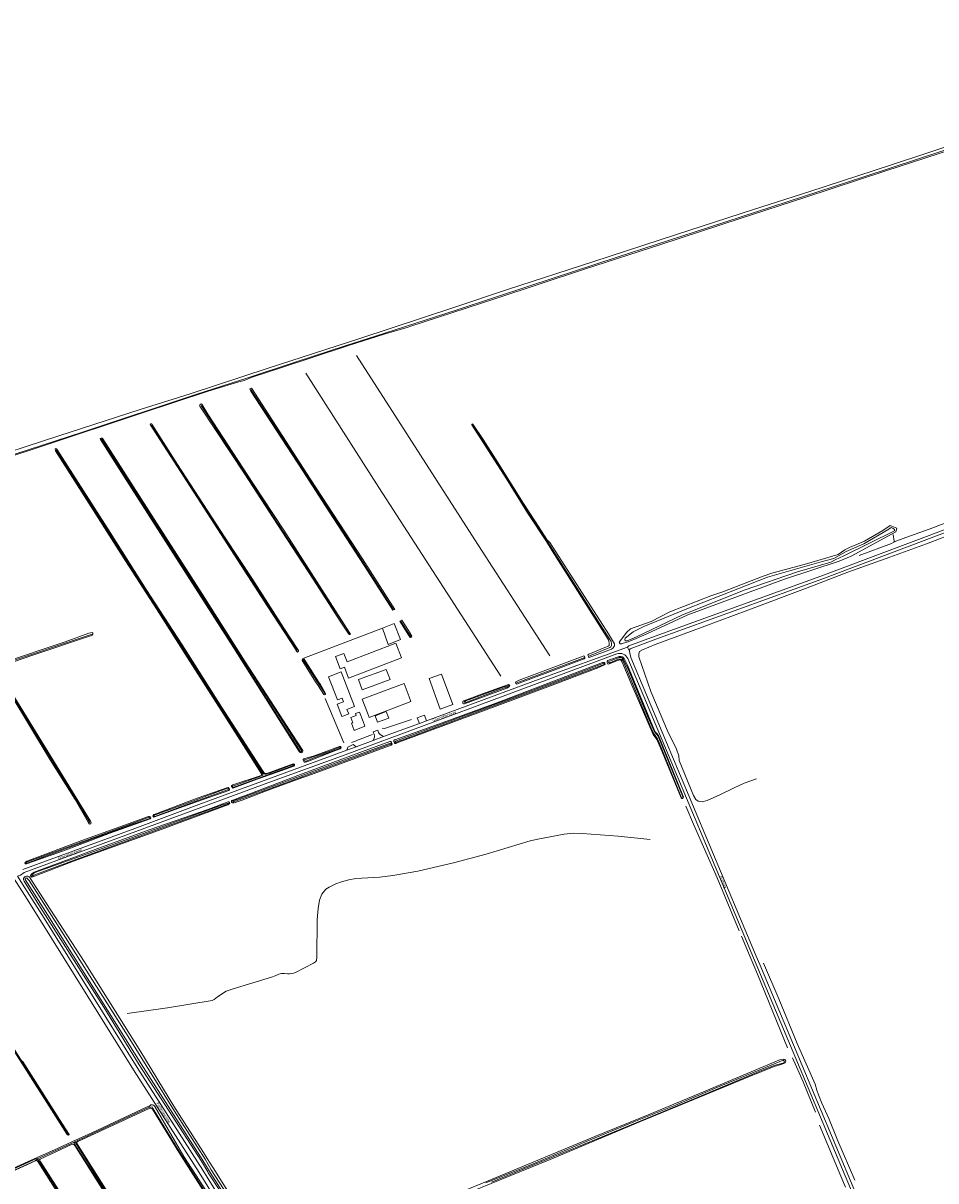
# Model space of a CAD drawing. Extents: x 177628 to 188968, y 384226 to 390673.
# Tile 392 of 393: x 185999 to 186907, y 389518 to 390669. Entities that reach past the tile are written whole.
import ezdxf

# ---------------------------------------------------------------- set-up
doc = ezdxf.new("R2010")
doc.units = 0
doc.linetypes.add('STIPPELGROF', pattern=[2.5, 2, -0.5])
for name, color, linetype, lineweight in [('B01_D', 14, 'Continuous', 9), ('B01_T', 14, 'Continuous', 9), ('B02_T', 14, 'Continuous', 9), ('B03_F', 14, 'Continuous', 9), ('B11_F', 14, 'Continuous', 9), ('B14_F', 14, 'Continuous', 9), ('FOUTEN', 253, 'STIPPELGROF', 9), ('T02_F', 253, 'RASTER', 9), ('T03_F', 253, 'Continuous', 9), ('T04_F', 253, 'HAAG', 9), ('T07_F', 253, 'Continuous', 9), ('T09_F', 253, 'Continuous', 9), ('T09_T', 253, 'Continuous', 9), ('T22_F', 253, 'Continuous', 9), ('V00_F', 8, 'Continuous', 9), ('V00_T', 8, 'Continuous', 9), ('V06_F', 8, 'Continuous', 9), ('V06_T', 8, 'Continuous', 9), ('W01_F', 253, 'Continuous', 9), ('Z06', 7, 'Continuous', 9)]:
    doc.layers.add(name, color=color, linetype=linetype, lineweight=lineweight)
doc.styles.add('Legend', font='calibri.ttf')
doc.linetypes.add('HAAG', pattern='A,4,-1,[5,TOPOCAD.SHX,S=0.35,R=0,X=-0.35,Y=-0.35],-1', length=6)
doc.linetypes.add('RASTER', pattern='A,4,-1,[4,TOPOCAD.SHX,S=0.5,R=0,X=-0.5,Y=0],-1', length=6)

msp = doc.modelspace()

# ---------------------------------------------------------------- linework, layer by layer
at = {"layer": 'B01_D', "linetype": 'Continuous'}
msp.add_lwpolyline([(186341.021, 389983.469), (186342.798, 389978.787), (186384.356, 389994.558), (186382.585, 389999.224)], dxfattribs=at)
at = {"layer": 'B01_T', "linetype": 'Continuous'}
for points in [[(186302.396, 390019.212), (186314.837, 390024.02), (186328.096, 389989.714)], [(186302.396, 390019.212), (186311.251, 389996.269)], [(186341.021, 389983.469), (186335.921, 389996.906), (186377.479, 390012.677), (186382.585, 389999.224)], [(186320.664, 389986.85), (186328.096, 389989.714)], [(186336.768, 389974.661), (186333.219, 389984.053), (186329.278, 389982.561), (186329.989, 389980.681), (186324.612, 389978.646), (186326.534, 389973.568), (186325.122, 389973.034), (186326.045, 389970.593)], [(186326.045, 389970.593), (186327.813, 389965.916), (186338.54, 389969.971), (186336.768, 389974.661)]]:
    msp.add_lwpolyline(points, dxfattribs=at)
at = {"layer": 'B02_T', "linetype": 'Continuous'}
for points in [[(186309.332, 390039.345), (186317.706, 390042.546), (186320.917, 390034.146), (186369.309, 390052.645), (186374.904, 390038.008), (186322.323, 390017.882), (186318.157, 390028.765), (186313.992, 390027.171), (186309.332, 390039.345)], [(186359.748, 389984.685), (186362.235, 389978.131), (186351.194, 389973.94), (186348.707, 389980.494), (186359.748, 389984.685)]]:
    msp.add_lwpolyline(points, dxfattribs=at)
at = {"layer": 'B03_F', "linetype": 'Continuous'}
for points in [[(186363.528, 390016.489), (186359.835, 390026.585), (186332.226, 390016.486), (186335.919, 390006.39), (186363.528, 390016.489)], [(186414.73, 390021.968), (186402.38, 390017.41), (186413.559, 389987.119), (186425.909, 389991.677), (186414.73, 390021.968)]]:
    msp.add_lwpolyline(points, dxfattribs=at)
at = {"layer": 'B11_F', "linetype": 'Continuous'}
for points in [[(186311.251, 389996.269), (186315.777, 389998.016), (186317.165, 389994.42), (186310.796, 389991.894), (186315.652, 389979.658), (186316.546, 389980.017)], [(186316.546, 389980.017), (186322.393, 389982.362), (186320.664, 389986.85)]]:
    msp.add_lwpolyline(points, dxfattribs=at)
at = {"layer": 'B14_F', "linetype": 'Continuous'}
for points in [[(186355.967, 390067.702), (186361.745, 390051.435), (186373.816, 390056.155), (186367.738, 390072.185)], [(186367.738, 390072.185), (186355.967, 390067.702)]]:
    msp.add_lwpolyline(points, dxfattribs=at)
at = {"layer": 'FOUTEN', "linetype": 'Continuous'}
msp.add_lwpolyline([(187312.272, 390669.395), (187311.893, 390669.072), (187310.923, 390668.612), (187262.168, 390653.854), (187185.24, 390630.278), (187110.291, 390605.999), (187030.627, 390580.484), (186939.877, 390550.98), (186835.774, 390516.869), (186667.096, 390461.852), (186589.47, 390436.666), (186502.764, 390408.079), (186430.226, 390384.305), (186357.508, 390360.719), (186319.032, 390348.378), (186269.25, 390332.126), (186222.103, 390316.486), (186170.211, 390300.055), (186057.733, 390262.566), (185977.079, 390236.323), (185851.821, 390195.677), (185807.195, 390181.382)], dxfattribs=at)
at = {"layer": 'T02_F', "linetype": 'RASTER'}
msp.add_lwpolyline([(186277.904, 390037.813), (186355.967, 390067.702)], dxfattribs=at)
at = {"layer": 'T03_F', "linetype": 'Continuous'}
for points in [[(186331.121, 389956.311), (186345.953, 389961.718)], [(186329.317, 389955.22), (186331.121, 389956.311)]]:
    msp.add_lwpolyline(points, dxfattribs=at)
at = {"layer": 'T04_F', "linetype": 'HAAG'}
for points in [[(186317.607, 389953.676), (186299.016, 389997.62)], [(186355.651, 389968.2), (186358.003, 389967.628), (186384.857, 389976.901)], [(186329.317, 389955.22), (186325.325, 389953.811)]]:
    msp.add_lwpolyline(points, dxfattribs=at)
at = {"layer": 'T07_F', "linetype": 'Continuous'}
for points in [[(186522.55, 390039.948), (186448.001, 390155.461), (186368.229, 390279.463), (186330.084, 390338.955)], [(186279.832, 390321.383), (186352.459, 390207.607), (186473.758, 390019.687)], [(186225.05, 390304.961), (186275.487, 390227.587), (186331.131, 390141.853), (186367.116, 390085.721)], [(186323.438, 390062.238), (186276.133, 390134.692), (186209.93, 390236.266), (186175.575, 390289.17)], [(186126.259, 390269.652), (186171.259, 390199.093), (186224.44, 390117.994), (186271.018, 390045.746)], [(186520.449, 390153.158), (186491.641, 390197.59), (186474.896, 390224.516), (186459.68, 390248.574), (186445.282, 390270.229)], [(186627.219, 390051.21), (186662.356, 390064.36), (186719.502, 390085.475), (186776.913, 390107.004), (186818.955, 390123.16), (186860.726, 390138.173), (186897.115, 390151.624), (186930.044, 390164.1), (186969.497, 390178.791), (187015.352, 390196.19), (187054.232, 390210.724), (187096.34, 390226.404), (187135.949, 390241.043), (187156.664, 390248.961), (187157.861, 390249.326), (187159.423, 390249.743), (187160.984, 390249.899), (187161.973, 390249.848)], [(186865.185, 390153.428), (186876.69, 390157.848), (186899.847, 390165.957), (186927.245, 390176.214), (186948.735, 390184.287)], [(186865.185, 390153.428), (186865.194, 390154.261), (186864.216, 390160.887)], [(186520.449, 390153.158), (186572.746, 390071.31), (186583.605, 390054.266), (186583.931, 390052.347), (186583.809, 390050.211), (186583.179, 390049.031), (186582.148, 390048.394), (186562.146, 390040.03)], [(186830.357, 390139.806), (186862.358, 390151.945), (186864.923, 390153.274), (186865.185, 390153.428)], [(186374.038, 390074.924), (186384.16, 390059.134)], [(186067.213, 390061.65), (185974.62, 390030.652)], [(186271.018, 390045.746), (186271.234, 390045.412)], [(186728.226, 389917.707), (186715.724, 389913.297), (186705.833, 389908.729), (186691.652, 389901.673), (186679.174, 389896.177), (186674.204, 389894.979), (186670.064, 389895.537), (186667.853, 389897.225), (186665.588, 389901.302), (186651.335, 389935.961), (186651.015, 389940.517), (186648.692, 389947.2), (186639.589, 389965.462), (186623.061, 390004.633), (186611.207, 390038.911), (186610.916, 390042.164), (186611.736, 390044.355), (186614.737, 390046.161), (186627.219, 390051.21)], [(186276.984, 390036.492), (186277.213, 390036.138)], [(186277.213, 390036.138), (186291.502, 390013.974)], [(186557.313, 390038.573), (186524.485, 390026), (186489.778, 390013.305)], [(186293.41, 390010.881), (186291.502, 390013.974)], [(186293.41, 390010.881), (186297.914, 390003.782)], [(186064.946, 389874.234), (185994.418, 389989.639), (185985.807, 390003.939)], [(186297.914, 390003.782), (186298.845, 390002.315)], [(186665.392, 389872.533), (186657.976, 389890.425)], [(186710.871, 389766.57), (186688.954, 389819.351), (186665.392, 389872.533)], [(186102.084, 389684.188), (186142.135, 389689.95), (186186.641, 389697.312), (186188.575, 389698.246), (186191.788, 389700.898), (186200.434, 389706.356), (186207.413, 389708.808), (186245.622, 389720.284), (186249.336, 389721.71), (186252.793, 389723.288), (186255.502, 389724.137), (186258.57, 389724.242), (186261.37, 389723.76), (186263.512, 389723.693), (186267.436, 389724.304), (186269.552, 389725.05), (186287.56, 389734.295), (186289.538, 389735.708), (186290.223, 389737.139), (186290.594, 389739.978), (186291.155, 389777.762), (186291.899, 389788.76), (186293.379, 389796.904), (186295.715, 389802.893), (186299.775, 389807.971), (186303.017, 389809.995), (186309.527, 389813.229), (186315.172, 389815.405), (186322.587, 389817.333), (186329.622, 389818.529), (186353.504, 389819.786), (186366.421, 389821.528), (186391.046, 389825.804), (186426.588, 389834.067), (186459.328, 389842.811), (186502.805, 389855.913), (186510.551, 389857.727), (186536.774, 389862.683), (186545.985, 389863.552), (186554.551, 389863.286), (186590.498, 389860.83), (186622.257, 389857.36)], [(186721.903, 389740.675), (186713.105, 389761.121)], [(186758.874, 389650.054), (186729.127, 389723.498), (186721.903, 389740.675)], [(186735.125, 389734.49), (186750.27, 389699.052), (186768.512, 389654.498), (186786.51, 389614.056), (186788.317, 389607.931), (186789.893, 389603.265), (186793.268, 389595.252), (186800.105, 389579.74), (186808.947, 389557.784), (186825.877, 389518.527)], [(186043.323, 389564.061), (185972.634, 389675.01), (185961.84, 389691.553)], [(186763.955, 389640.203), (186774.464, 389616.39), (186786.872, 389586.251)], [(186208.855, 389461.013), (186154.485, 389545.882), (186128.001, 389589.494), (186126.733, 389591.371), (186125.992, 389591.266), (186123.85, 389591.055), (186049.167, 389556.25)], [(186790.867, 389573.158), (186812.004, 389522.571)], [(186049.167, 389556.25), (186012.777, 389539.786)], [(186012.777, 389539.786), (186073.491, 389444.602), (186137.481, 389343.918), (186148.794, 389325.643)], [(186812.004, 389522.571), (186816.81, 389511.467)]]:
    msp.add_lwpolyline(points, dxfattribs=at)
at = {"layer": 'T09_F', "linetype": 'Continuous'}
for points in [[(185804.294, 390184.282), (185867.779, 390204.712), (185950.346, 390231.566), (186033.912, 390258.828), (186115.019, 390284.945), (186164.537, 390300.847), (186242.281, 390326.078), (186333.594, 390355.657), (186427.005, 390386.572), (186481.407, 390404.7), (186565.448, 390431.865), (186648.536, 390459.046), (186725.076, 390483.935), (186781.102, 390501.939), (186861.453, 390528.061), (186936.823, 390552.866), (187003.925, 390574.44), (187051.498, 390589.808), (187113.285, 390610.133), (187275.114, 390661.211)], [(186383.108, 390367.545), (186467.82, 390395.039), (186557.058, 390424.646), (186633.118, 390449.089), (186712.019, 390475.247), (186776.222, 390495.974), (186856.756, 390522.543), (186949.549, 390552.559), (187026.923, 390578.083), (187083.537, 390596.119), (187166.482, 390623.193), (187237.239, 390644.75), (187268.874, 390653.947)], [(185807.644, 390179.941), (185824.553, 390185.059), (185840.583, 390191.137), (185873.144, 390201.874), (185916.623, 390215.897), (185964.695, 390231.492), (186011.369, 390246.735), (186051.249, 390259.898), (186084.387, 390270.682), (186118.294, 390281.976), (186149.327, 390292.437), (186182.52, 390303.202), (186212.983, 390312.741), (186218.373, 390314.097), (186226.221, 390317.148), (186255.904, 390326.772), (186287.083, 390337.026), (186322.091, 390348.621), (186357.764, 390359.983), (186381.643, 390367.069), (186383.108, 390367.545)], [(186302.758, 390183.955), (186276.693, 390224.182), (186250.623, 390264.133), (186224.944, 390303.356), (186223.973, 390305.592), (186224.87, 390306.109), (186225.594, 390306.316), (186226.199, 390306.101), (186284.215, 390216.146), (186336.29, 390136.67), (186368.473, 390086.175)], [(186323.883, 390062.513), (186323.658, 390062.635), (186322.797, 390063.558), (186257.783, 390165.152), (186226.967, 390211.875), (186182.405, 390280.569), (186176.239, 390290.282), (186175.798, 390290.622), (186175.181, 390290.371), (186174.412, 390289.861), (186174.067, 390289.141), (186174.204, 390288.284), (186218.967, 390220.702), (186255.854, 390164.082), (186287.085, 390116.406), (186314.048, 390074.607), (186322.519, 390061.668)], [(186271.911, 390046.39), (186257.918, 390067.702), (186225.992, 390117.488), (186199.448, 390157.367), (186152.119, 390230.263), (186126.696, 390270.499), (186126.198, 390270.766), (186125.865, 390270.882), (186125.212, 390270.705), (186124.924, 390270.059), (186221.968, 390119.513), (186242.096, 390088.718), (186269.333, 390046.543), (186270.199, 390045.156)], [(186519.214, 390153.737), (186500.353, 390182.406), (186479.405, 390216.207), (186444.963, 390269.988)], [(186445.817, 390270.492), (186456.046, 390255.296), (186470.794, 390232.415), (186484.107, 390211.105), (186496.429, 390191.475), (186507.618, 390174.211), (186520.305, 390154.713)], [(186176.98, 390101.127), (186219.539, 390034.095), (186261.186, 389969.623), (186276.69, 389945.824), (186276.922, 389945.151), (186276.524, 389944.544), (186275.828, 389943.977), (186274.967, 389943.562), (186274.005, 389943.835), (186272.996, 389944.778), (186207.934, 390048.288), (186148.267, 390141.39), (186098.842, 390218.626), (186075.598, 390255.208), (186075.309, 390255.806), (186075.482, 390256.213), (186076.194, 390256.649), (186077.216, 390256.635), (186077.838, 390255.92), (186128.768, 390176.042), (186176.98, 390101.127)], [(186251.342, 389924.452), (186267.687, 389930.452), (186268.649, 389931.423), (186268.606, 389932.372), (186267.29, 389932.613), (186240.841, 389923.074), (186239.337, 389923.132), (186238.306, 389923.834), (186237.245, 389925.075), (186196.162, 389988.666), (186156.584, 390050.862), (186120.98, 390106.162), (186085.057, 390162.601), (186032.034, 390245.667), (186031.446, 390246.122), (186031.168, 390246.218), (186030.535, 390246.097), (186030.234, 390245.86), (186030.8, 390243.826), (186052.321, 390210.242), (186100.411, 390134.622), (186131.139, 390086.935), (186161.823, 390038.671), (186195.895, 389985.492), (186235.595, 389922.664), (186235.806, 389921.843), (186235.765, 389921.546), (186235.237, 389921.014), (186206.989, 389911.668), (186206.314, 389911.25), (186205.842, 389910.699), (186205.963, 389910.065), (186206.324, 389909.317), (186206.87, 389908.473), (186208.12, 389908.846), (186231.304, 389917.501), (186251.342, 389924.452)], [(186366.211, 390085.419), (186341.58, 390124.191), (186302.758, 390183.955)], [(186591.58, 390053.78), (186593.925, 390056.541), (186599.093, 390063.75), (186602.848, 390066.815), (186623.313, 390074.346), (186632.832, 390079.326), (186641.82, 390083.689), (186682.585, 390099.678), (186694.595, 390103.648), (186734.724, 390119.244), (186743.541, 390122.428), (186777.963, 390131.564), (186809.357, 390140.723), (186815.989, 390145.428), (186820.617, 390147.81), (186835.557, 390154.27), (186853.973, 390164.576), (186860.985, 390169.828), (186867.728, 390167.181), (186866.618, 390163.362), (186822.368, 390139.317), (186810.446, 390134.2), (186755.87, 390116.493), (186659.829, 390081.001)], [(186573.395, 390046.647), (186580.606, 390049.845), (186581.432, 390050.512), (186581.71, 390051.467), (186581.683, 390052.871), (186581.324, 390054.3), (186580.874, 390055.824), (186549.906, 390104.829), (186524.867, 390144.63), (186519.214, 390153.737)], [(186520.305, 390154.713), (186520.741, 390154.371), (186522.447, 390152.897), (186581.055, 390062.08), (186586.802, 390052.103)], [(186366.211, 390085.419), (186367.116, 390085.721)], [(186367.116, 390085.721), (186368.473, 390086.175)], [(186659.829, 390081.001), (186619.001, 390061.874), (186608.272, 390057.324), (186600.299, 390053.901), (186595.399, 390052.67), (186594.206, 390052.103), (186592.654, 390052.097), (186591.58, 390053.78)], [(186373.15, 390074.495), (186374.038, 390074.924)], [(186383.168, 390058.726), (186373.15, 390074.495)], [(186374.038, 390074.924), (186375.265, 390075.518)], [(186375.265, 390075.518), (186381.751, 390065.342), (186385.253, 390059.583)], [(186007.034, 390040.259), (185981.283, 390031.472), (185973.873, 390029.141), (185973.093, 390029.226), (185972.843, 390029.935), (185972.978, 390030.324), (185973.395, 390030.894), (185973.959, 390031.351), (185976.972, 390032.852), (186040.454, 390053.995), (186063.766, 390062.481), (186067.344, 390063.193), (186067.731, 390062.965), (186067.964, 390062.385), (186067.803, 390061.477), (186067.366, 390060.758), (186007.034, 390040.259)], [(186322.519, 390061.668), (186322.755, 390061.478), (186323.126, 390061.445), (186323.444, 390061.44), (186323.9, 390061.671), (186324.065, 390062.013), (186323.883, 390062.513)], [(186271.911, 390046.39), (186272.377, 390045.585), (186272.471, 390044.839), (186272.197, 390044.338), (186271.524, 390043.843), (186271.047, 390043.958), (186270.199, 390045.156)], [(186586.802, 390052.103), (186586.91, 390050.144), (186585.463, 390047.993), (186583.925, 390046.805), (186561.784, 390038.569), (186560.95, 390039.361), (186560.426, 390040.849), (186561.254, 390041.608), (186573.395, 390046.647)], [(186276.2, 390035.535), (186276.073, 390035.882), (186276.079, 390036.255), (186276.3, 390036.73), (186276.704, 390037.069), (186277.131, 390037.195), (186277.794, 390037.078), (186278.15, 390036.698)], [(186276.2, 390035.535), (186290.15, 390013.173)], [(186292.43, 390014.089), (186290.778, 390016.937), (186278.15, 390036.698)], [(186368.207, 389956.619), (186418.921, 389974.896), (186469.675, 389993.471), (186575.075, 390033.286), (186575.892, 390033.485), (186576.704, 390033.29), (186577.404, 390032.649), (186577.634, 390032.173), (186577.625, 390031.517)], [(186577.625, 390031.517), (186576.777, 390030.977), (186571.278, 390028.583), (186517.921, 390008.303), (186470.67, 389990.644), (186369.616, 389953.122)], [(186523.31, 390024.492), (186556.805, 390037.118), (186557.48, 390037.621), (186557.502, 390038.729), (186557.077, 390039.624), (186556.42, 390040.043), (186555.6, 390039.653), (186491.998, 390015.737), (186488.755, 390014.288), (186488.371, 390013.557), (186488.868, 390012.513), (186489.485, 390011.983), (186523.31, 390024.492)], [(186599.799, 390030.701), (186596.582, 390037.501), (186594.908, 390039.032), (186593.243, 390039.297), (186591.359, 390039.323), (186581.921, 390036.17), (186580.322, 390035.331), (186579.612, 390034.587), (186579.406, 390033.352), (186580.006, 390031.971)], [(186580.006, 390031.971), (186580.972, 390031.769), (186589.772, 390035.55), (186592.419, 390036.159), (186593.645, 390035.281), (186594.648, 390033.894), (186603.111, 390013.321), (186625.358, 389961.979), (186628.95, 389956.881), (186632.781, 389948.503), (186653.027, 389898.7)], [(186655.578, 389899.496), (186630.579, 389960.856), (186628.708, 389963.105), (186627.339, 389964.629), (186626.702, 389965.874), (186599.799, 390030.701)], [(186290.15, 390013.173), (186292.122, 390010.618)], [(186292.122, 390010.618), (186292.484, 390009.963)], [(186294.215, 390011.444), (186292.43, 390014.089)], [(186292.484, 390009.963), (186297.806, 390001.737)], [(186299.499, 390002.68), (186294.215, 390011.444)], [(186454.526, 390001.862), (186436.997, 389995.269), (186435.804, 389994.702), (186435.912, 389992.742), (186436.604, 389992.248), (186437.677, 389992.301), (186479.765, 390008.005), (186481.445, 390008.894), (186482.845, 390010.565), (186482.455, 390011.386), (186481.497, 390011.479), (186454.526, 390001.862)], [(186025.298, 389936.767), (186050.171, 389897.003), (186063.371, 389874.537), (186064.131, 389873.058), (186064.907, 389872.787), (186066.027, 389873.143), (186066.171, 389874.089), (186065.504, 389875.567), (185986.778, 390004.225), (185986.206, 390004.549), (185985.294, 390004.432), (185985.086, 390004.193), (185984.932, 390003.842), (185985.22, 390003.15), (186025.298, 389936.767)], [(186215.782, 389899.826), (186216.011, 389899.967), (186274.398, 389922.049), (186336.074, 389945.038), (186363.478, 389954.915)], [(186364.726, 389951.307), (186351.982, 389946.575), (186281.858, 389920.796), (186275.837, 389918.693), (186242.307, 389906.616), (186216.289, 389896.592)], [(186314.034, 389947.422), (186307.535, 389945.306), (186280.608, 389934.751), (186279.208, 389934.306), (186278.558, 389934.315), (186278.225, 389934.431), (186277.195, 389936.564), (186277.258, 389937.102), (186277.711, 389937.598), (186287.918, 389940.541), (186313.303, 389949.98)], [(186365.537, 389951.796), (186365.571, 389952.22), (186365.095, 389953.901), (186364.839, 389954.436), (186364.473, 389954.761), (186363.478, 389954.915)], [(186365.133, 389951.458), (186364.726, 389951.307)], [(186365.133, 389951.458), (186365.537, 389951.796)], [(186368.353, 389952.998), (186367.935, 389953.351), (186367.43, 389954.872), (186367.309, 389955.538), (186367.423, 389956.014), (186367.831, 389956.483)], [(186367.831, 389956.483), (186368.207, 389956.619)], [(186369.309, 389953.009), (186368.857, 389952.937), (186368.353, 389952.998)], [(186369.616, 389953.122), (186369.309, 389953.009)], [(186170.96, 389894.828), (186203.085, 389906.277), (186203.896, 389907.083), (186203.501, 389908.092), (186202.661, 389909.163), (186202.03, 389909.228), (186171.697, 389898.367), (186128.972, 389882.401), (186128.243, 389882.095), (186127.736, 389881.712), (186127.54, 389880.971), (186128.137, 389879.829), (186128.653, 389879.524), (186170.96, 389894.828)], [(186006.856, 389819.938), (186006.086, 389820.655), (186005.804, 389821.366), (186006.108, 389822.238), (186006.727, 389822.96), (186007.613, 389823.63), (186009.458, 389824.943), (186072.833, 389848.466), (186124.793, 389867.203), (186182.129, 389887.205), (186202.426, 389895.009), (186203.251, 389894.803), (186203.826, 389894.113), (186204.181, 389893.377)], [(186204.181, 389893.377), (186203.66, 389892.703), (186202.262, 389891.967), (186133.06, 389866.236), (186048.697, 389835.967)], [(186215.782, 389899.826), (186208.172, 389896.88), (186206.056, 389896.109), (186205.692, 389895.817), (186205.706, 389894.916), (186205.923, 389894.183), (186206.379, 389893.781)], [(186206.379, 389893.781), (186207.035, 389893.75), (186208.424, 389893.936), (186216.289, 389896.592)], [(186084.889, 389863.702), (186124.859, 389878.016), (186125.524, 389879.029), (186125.072, 389879.964), (186124.204, 389880.33), (186123.162, 389880.288), (186099.382, 389871.53), (186057.075, 389856.227), (186002.059, 389835.803), (186001.046, 389835.129), (186000.445, 389834.654), (186000.217, 389834.267), (186000.814, 389833.125), (186001.817, 389833.055), (186038.574, 389846.187), (186084.889, 389863.702)], [(186048.697, 389835.967), (186008.027, 389820.141), (186006.856, 389819.938)], [(186175.944, 389537.269), (186113.914, 389633.369), (186078.734, 389690.68), (186036.073, 389757.768), (186015.903, 389789.753)], [(186021.653, 389793.882), (186059.213, 389736.081), (186115.693, 389646.12), (186148.384, 389592.03), (186177.988, 389545.879), (186181.629, 389540.005)], [(185962.801, 389688.77), (186042.357, 389563.929), (186043.218, 389563.2), (186043.708, 389563.372), (186044.172, 389563.597), (186044.256, 389564.083), (186032.464, 389582.575), (185997.92, 389636.988)], [(186721.07, 389621.749), (186745.717, 389631.552), (186750.504, 389632.82), (186755.238, 389634.591), (186756.56, 389635.384), (186757.354, 389636.838), (186757.037, 389637.869), (186756.349, 389638.583), (186755.08, 389639.007), (186752.171, 389638.479)], [(186752.171, 389638.479), (186675.479, 389606.504), (186622.006, 389584.015), (186567.237, 389562.003), (186461.243, 389517.766), (186356.307, 389474.851), (186268.481, 389438.437), (186257.374, 389433.284)], [(186257.374, 389433.284), (186256.607, 389432.702), (186256.369, 389432.253), (186256.606, 389431.644), (186256.897, 389431.063), (186257.558, 389430.534), (186258.034, 389430.375), (186259.726, 389430.692), (186354.613, 389470.172), (186444.581, 389507.194), (186522.834, 389538.957), (186612.828, 389576.719), (186692.482, 389609.778), (186721.07, 389621.749)], [(185946.16, 389511.064), (185976.003, 389524.326), (186003.543, 389536.954), (186029.699, 389548.691), (186046.985, 389556.718), (186066.925, 389565.644), (186122.023, 389591.322), (186123.882, 389592.283), (186124.839, 389592.872), (186125.729, 389593.334), (186126.528, 389593.592), (186127.36, 389593.517), (186128.302, 389593.081), (186129.451, 389591.821), (186158.328, 389541.895), (186185.36, 389500.479)], [(186153.332, 389546.51), (186127.133, 389589.006), (186126.539, 389589.806), (186125.224, 389590.245), (186123.985, 389589.884), (186052.801, 389557.088), (186051.846, 389556.418), (186051.407, 389555.747), (186051.459, 389555.515), (186105.173, 389470.342)], [(186101.407, 389471.427), (186049.91, 389553.065), (186048.853, 389554.149), (186047.537, 389554.459), (186046.66, 389554.149), (186015.338, 389539.401), (186014.951, 389538.885), (186015.621, 389537.415), (186076.762, 389441.637)], [(186078.978, 389433.072), (186013.144, 389537.209), (186012.267, 389538.061), (186011.571, 389538.035), (185937.6, 389504.363)], [(186208.232, 389460.383), (186153.332, 389546.51)], [(186182.192, 389526.749), (186175.944, 389537.269)], [(186181.629, 389540.005), (186187.427, 389530.734)], [(186245.335, 389438.081), (186245.837, 389435.886), (186245.043, 389434.829), (186244.117, 389434.036), (186242.954, 389433.454), (186242.108, 389433.428), (186241.103, 389434.248), (186229.658, 389451.862), (186194.98, 389507.242), (186182.689, 389525.755), (186182.192, 389526.749)], [(186187.427, 389530.734), (186243.855, 389441.043), (186245.335, 389438.081)]]:
    msp.add_lwpolyline(points, dxfattribs=at)
at = {"layer": 'T09_F', "linetype": 'Continuous', "extrusion": (0, 0, -1)}
for centre, radius, start, end in [((-186445.39, 390270.24), 0.496, 329.411437, 149.493419), ((-186384.038, 390059.573), 1.215, 179.531122, 315.780497), ((-186298.541, 390002.41), 0.996, 164.243699, 317.520739), ((-186313.488, 389948.649), 1.343, 82.08985, 246.013442), ((-186654.156, 389899.566), 1.423, 247.195524, 322.523005), ((-186654.156, 389899.566), 1.424, 182.836832, 247.184354)]:
    msp.add_arc(centre, radius, start, end, dxfattribs=at)
at = {"layer": 'T09_T', "linetype": 'Continuous'}
for points in [[(185999.434, 389815.867), (186015.903, 389789.753)], [(186005.449, 389819.072), (186005.162, 389819.518)], [(186021.653, 389793.882), (186005.449, 389819.072)]]:
    msp.add_lwpolyline(points, dxfattribs=at)
msp.add_arc((186002.307, 389817.679), 3.396, 32.783, 212.243486, dxfattribs=at)
at = {"layer": 'T22_F', "linetype": 'Continuous'}
for points in [[(186390.585, 389978.421), (186397.775, 389980.962)], [(186346.689, 389964.432), (186351.404, 389965.994)], [(186321.464, 389949.309), (186326.979, 389951.922)]]:
    msp.add_lwpolyline(points, dxfattribs=at)
at = {"layer": 'V00_F', "linetype": 'Continuous'}
for points in [[(186392.849, 389972.864), (186390.585, 389978.421)], [(186397.775, 389980.962), (186399.896, 389975.459)], [(186346.607, 389955.836), (186347.417, 389957.529), (186347.944, 389959.039), (186348.039, 389960.48), (186347.591, 389961.985), (186346.689, 389964.432)], [(186351.404, 389965.994), (186352.169, 389963.869), (186352.752, 389962.662), (186353.619, 389961.733), (186357.063, 389959.686)], [(186329.86, 389949.669), (186326.979, 389951.922)], [(186320.562, 389946.245), (186321.464, 389949.309)]]:
    msp.add_lwpolyline(points, dxfattribs=at)
at = {"layer": 'V00_T', "linetype": 'Continuous'}
for points in [[(186399.896, 389975.459), (186512.034, 390016.753), (186599.695, 390048.843)], [(186599.695, 390048.843), (186601.682, 390044.727)], [(186601.682, 390044.727), (186601.924, 390044.224), (186602.996, 390038.413), (186727.896, 389741.443), (186731.466, 389732.938)], [(186589.219, 390041.957), (186476.255, 390000), (186318.826, 389941.724), (186242.046, 389913.752), (186110.496, 389865.283), (185999.524, 389824.531), (185995.825, 389822.063), (185993.073, 389820.97)], [(186600.056, 390037.273), (186618.633, 389993.281), (186722.505, 389745.813), (186885.611, 389357.884)], [(186399.896, 389975.459), (186392.849, 389972.864)], [(186392.849, 389972.864), (186357.063, 389959.686)], [(186346.607, 389955.836), (186329.86, 389949.669)], [(186357.063, 389959.686), (186346.607, 389955.836)], [(186320.562, 389946.245), (186173.426, 389892.063), (186109.602, 389868.311), (185998.159, 389827.427)], [(186329.86, 389949.669), (186320.562, 389946.245)], [(186731.466, 389732.938), (186826.106, 389507.502), (186930.144, 389260.23)]]:
    msp.add_lwpolyline(points, dxfattribs=at)
msp.add_arc((186592.191, 390033.954), 8.537, 22.880829, 110.368955, dxfattribs=at)
at = {"layer": 'V06_F', "linetype": 'Continuous'}
for points in [[(186628.035, 390056.812), (186793.27, 390116.357), (186939.745, 390171.571), (187097.309, 390232.318), (187155.945, 390254.305), (187161.414, 390255.519), (187164.423, 390255.728), (187165.553, 390255.135), (187168.724, 390253.069), (187220.753, 390136.725), (187254.552, 390060.008), (187301.046, 389957.545), (187371.362, 389806.484), (187419.464, 389700.396)], [(186938.677, 390174.375), (186792.232, 390119.173), (186627.285, 390059.473)], [(186019.52, 389779.07), (186112.056, 389630.454), (186177.21, 389528.493), (186232.257, 389439.516), (186309.474, 389318.653), (186386.234, 389199.622), (186450.725, 389093.232), (186456.965, 389083.96), (186487.969, 389035.445), (186513.496, 388995.183), (186525.863, 388974.163), (186564.038, 388913.996), (186585.378, 388879.84), (186609.846, 388841.09), (186642.571, 388789.619), (186676.653, 388736.115), (186686.05, 388721.6)], [(186015.85, 389776.85), (186108.386, 389628.234), (186173.54, 389526.273), (186228.587, 389437.296), (186273.352, 389367.229), (186269.207, 389365.406), (186143.541, 389307.423), (186010.181, 389247.427), (185843.207, 389172.924), (185717.954, 389117.092)]]:
    msp.add_lwpolyline(points, dxfattribs=at)
for centre, radius, start, end in [((186602.654, 390046.293), 3.906, 112.104734, 139.24678), ((186604.977, 390044.951), 3.302, 142.238296, 183.886377)]:
    msp.add_arc(centre, radius, start, end, dxfattribs=at)
at = {"layer": 'V06_T', "linetype": 'Continuous'}
for points in [[(186601.184, 390049.912), (186627.285, 390059.473)], [(186628.035, 390056.812), (186602.366, 390046.973)], [(186015.85, 389776.85), (186000.05, 389801.7), (185989.007, 389819.355)], [(186019.52, 389779.07), (186000.275, 389809.445), (185993.073, 389820.97)]]:
    msp.add_lwpolyline(points, dxfattribs=at)
at = {"layer": 'W01_F', "linetype": 'Continuous'}
for points in [[(187312.272, 390669.395), (187311.893, 390669.072), (187310.923, 390668.612), (187262.168, 390653.854), (187185.24, 390630.278), (187110.291, 390605.999), (187030.627, 390580.484), (186939.877, 390550.98), (186835.774, 390516.869), (186667.096, 390461.852), (186589.47, 390436.666), (186502.764, 390408.079), (186430.226, 390384.305), (186357.508, 390360.719), (186319.032, 390348.378), (186269.25, 390332.126), (186222.103, 390316.486), (186170.211, 390300.055), (186057.733, 390262.566), (185977.079, 390236.323), (185851.821, 390195.677), (185807.195, 390181.382)], [(187302.489, 390666.059), (187262.168, 390653.854), (187185.24, 390630.278), (187110.291, 390605.999), (187030.627, 390580.484), (186939.877, 390550.98), (186835.774, 390516.869), (186667.096, 390461.852), (186589.47, 390436.666), (186502.764, 390408.079), (186430.226, 390384.305), (186357.508, 390360.719), (186319.032, 390348.378), (186269.25, 390332.126), (186222.103, 390316.486), (186170.211, 390300.055), (186057.733, 390262.566), (185977.079, 390236.323), (185851.821, 390195.677), (185827.569, 390187.908)], [(186253.402, 389977.628), (186269.521, 389952.557), (186274.337, 389944.684), (186274.689, 389944.624), (186275.382, 389945.004), (186275.516, 389945.3), (186275.483, 389945.561), (186275.321, 389945.99), (186244.995, 389993.226), (186209.781, 390048.484), (186166.952, 390114.832), (186142.616, 390153.101), (186109.031, 390205.177), (186077.622, 390254.751), (186076.946, 390255.578), (186076.628, 390255.471), (186076.328, 390255.234), (186076.378, 390254.843), (186076.667, 390254.244), (186118.362, 390189.195), (186156.34, 390129.549), (186199.69, 390061.931), (186253.402, 389977.628)], [(186241.047, 389921.506), (186266.86, 389930.738), (186267.572, 389931.174), (186267.54, 389931.528), (186267.231, 389932.071), (186244.552, 389923.614), (186240.186, 389922.429), (186238.83, 389922.466), (186237.797, 389922.982), (186236.99, 389923.793), (186235.122, 389927.09), (186128.212, 390093.959), (186075.83, 390176.367), (186032.227, 390244.509), (186032.064, 390244.846), (186031.916, 390244.866), (186031.58, 390244.797), (186031.446, 390244.501), (186031.697, 390243.791), (186109.691, 390121.332), (186152.714, 390054.294), (186195.662, 389987.127), (186236.821, 389922.327), (186237.272, 389921.299), (186236.766, 389921.008), (186207.086, 389910.325), (186206.749, 389910.162), (186206.813, 389909.362), (186207.348, 389909.113), (186241.047, 389921.506)], [(186709.564, 390106.786), (186739.046, 390118.237), (186792.467, 390133.566), (186804.944, 390136.936), (186817.347, 390143.927), (186835.083, 390151.624), (186859.895, 390165.975), (186862.218, 390167.627), (186863.908, 390167.15), (186865.355, 390165.644), (186865.333, 390164.536), (186814.972, 390139.69), (186806.541, 390135.5), (186802.066, 390133.374), (186769.07, 390123.545), (186716.855, 390105.68), (186654.381, 390080.929), (186608.66, 390059.019), (186599.348, 390055.142), (186597.573, 390055.03), (186596.998, 390055.854), (186597.554, 390057.764), (186605.362, 390064.034), (186615.882, 390069.216), (186658.93, 390086.747), (186709.564, 390106.786)], [(186369.028, 389955.125), (186481.584, 389996.937), (186531.028, 390015.459), (186576.12, 390032.727), (186576.616, 390032.51), (186576.897, 390031.928), (186576.629, 390031.537), (186503.33, 390003.782), (186376.132, 389956.464), (186369.564, 389954.052)], [(186599.736, 390028.537), (186595.332, 390036.848), (186594.503, 390037.753), (186593.407, 390038.267), (186591.646, 390038.265), (186582.036, 390034.93), (186581.162, 390034.443), (186580.89, 390033.79), (186581.095, 390033.367), (186581.405, 390032.995), (186582.249, 390033.272), (186590.756, 390036.596), (186592.807, 390036.673), (186594.036, 390036.288), (186595.074, 390035.354), (186595.976, 390034.028), (186599.705, 390024.412), (186623.437, 389967.959), (186625.524, 389963.095), (186629.727, 389957.361), (186630.289, 389956.198), (186653.58, 389898.694)], [(186655.012, 389899.192), (186630.24, 389960.218), (186627.215, 389963.781), (186626.286, 389965.029), (186620.355, 389978.801), (186599.736, 390028.537)], [(186471.728, 390006.344), (186481.566, 390009.478), (186481.904, 390009.734), (186481.948, 390010.217), (186481.713, 390010.703), (186481.379, 390010.726), (186474.021, 390008.189), (186439.032, 389995.219), (186438.171, 389994.803), (186437.777, 389994.567), (186437.679, 389994.197), (186437.895, 389993.655), (186438.114, 389993.392), (186438.993, 389993.77), (186471.728, 390006.344)], [(186215.934, 389898.854), (186307.25, 389932.668), (186363.805, 389953.189)], [(186364.107, 389952.048), (186268.856, 389917.067), (186220.182, 389899.113), (186216.539, 389897.876), (186216.216, 389897.72)], [(186364.429, 389952.166), (186364.565, 389952.376), (186364.572, 389952.774), (186364.393, 389953.175), (186364.129, 389953.259), (186363.805, 389953.189)], [(186364.429, 389952.166), (186364.107, 389952.048)], [(186369.283, 389953.949), (186368.939, 389954.034), (186368.836, 389954.222), (186368.683, 389954.57), (186368.715, 389954.861), (186369.028, 389955.125)], [(186369.564, 389954.052), (186369.283, 389953.949)], [(186314.074, 389948.083), (186306.859, 389945.503), (186286.96, 389938.228), (186280.136, 389935.349), (186279.409, 389935.136), (186278.784, 389935.665), (186278.549, 389936.151), (186278.594, 389936.727), (186279.305, 389937.07), (186303.672, 389945.283), (186313.648, 389949.123)], [(186168.662, 389895.005), (186201.814, 389906.811), (186202.657, 389907.264), (186202.832, 389907.856), (186202.507, 389908.53), (186201.686, 389908.318), (186152.633, 389890.358), (186129.823, 389881.883), (186128.701, 389881.341), (186128.586, 389881.101), (186128.656, 389880.766), (186128.838, 389880.484), (186129.392, 389880.291), (186168.662, 389895.005)], [(186043.901, 389834.687), (186009.276, 389821.819), (186007.504, 389821.029), (186007.324, 389821.268), (186007.119, 389821.691), (186007.419, 389822.423), (186008.404, 389823.355), (186009.174, 389823.923), (186010.285, 389824.459), (186078.045, 389848.822), (186139.022, 389871.02), (186196.721, 389891.766), (186202.397, 389893.658), (186202.579, 389893.55), (186203.019, 389893.045), (186202.752, 389892.786), (186128.069, 389865.602), (186043.901, 389834.687)], [(186215.934, 389898.854), (186207.427, 389895.73), (186207.226, 389895.522), (186207.232, 389895.112), (186207.523, 389894.871), (186208.098, 389894.758), (186216.216, 389897.72)], [(186105.654, 389871.83), (186123.637, 389878.067), (186124.533, 389878.314), (186124.579, 389878.983), (186124.199, 389879.676), (186123.772, 389879.7), (186109.572, 389874.322), (186034.461, 389846.78), (186001.919, 389834.76), (186001.488, 389834.506), (186001.391, 389834.229), (186001.572, 389833.854), (186001.811, 389833.647), (186002.518, 389833.711), (186020.1, 389840.493), (186067.642, 389858.047), (186105.654, 389871.83)], [(186177.332, 389538.043), (186118.415, 389630.633), (186073.61, 389702.037), (186022.944, 389781.995), (186000.472, 389817.521), (186000.533, 389818.397), (186000.952, 389818.781), (186001.443, 389819.017), (186002.297, 389819.127), (186002.822, 389818.414), (186004.407, 389816.76), (186034.44, 389769.83), (186104.545, 389658.686), (186149.259, 389587.172), (186179.458, 389539.553)], [(185720.341, 389704.859), (185720.657, 389704.881), (185720.761, 389704.801), (185804.984, 389572.914), (185865.236, 389476.489), (185865.568, 389475.801), (185866.292, 389474.977), (185866.943, 389474.573), (185867.47, 389474.698), (185868.078, 389474.926), (185914.193, 389495.884), (185969.374, 389520.764), (186011.762, 389540.119), (186012.777, 389539.786)], [(186538.901, 389546.972), (186571.133, 389560.198), (186656.503, 389595.564), (186734.79, 389628.433), (186745.575, 389632.474), (186754.275, 389634.8), (186755.673, 389635.559), (186755.844, 389636.319), (186755.526, 389636.956), (186755.134, 389637.495), (186754.693, 389637.765), (186742.683, 389632.744), (186688.71, 389610.554), (186647.484, 389593.14), (186606.11, 389576.511), (186557.947, 389556.672), (186507.504, 389535.266), (186458.948, 389515.721)], [(186049.167, 389556.25), (186050.199, 389555.863), (186051.102, 389555.347), (186085.772, 389499.253), (186114.382, 389454.383), (186135.515, 389420.866), (186153.952, 389392.032), (186154.287, 389391.232), (186154.339, 389390.484), (186154.132, 389389.994), (186153.823, 389389.839), (186153.358, 389390.059), (186109.843, 389459.402), (186067.334, 389526.668), (186049.36, 389554.896), (186049.167, 389556.25)], [(186464.487, 389516.406), (186538.901, 389546.972)], [(186012.777, 389539.786), (186011.745, 389538.676), (186010.45, 389537.83), (185925.955, 389500.039), (185870.366, 389474.246), (185867.457, 389473.322)], [(186177.332, 389538.043), (186177.314, 389538.072)], [(186177.383, 389537.962), (186177.332, 389538.043)], [(186184.518, 389526.116), (186177.332, 389538.043)], [(186179.458, 389539.553), (186185.516, 389528.961)], [(186184.518, 389526.116), (186211.898, 389483.512), (186234.362, 389447.749), (186242.348, 389435.934), (186242.716, 389435.811), (186243.451, 389436.056), (186243.745, 389436.448), (186243.672, 389436.841), (186218.832, 389476.133), (186197.739, 389509.886), (186185.516, 389528.961)]]:
    msp.add_lwpolyline(points, dxfattribs=at)
at = {"layer": 'W01_F', "linetype": 'Continuous', "extrusion": (0, 0, -1)}
for centre, radius, start, end in [((-186313.596, 389948.494), 0.631, 94.763615, 220.686863), ((-186654.202, 389899.213), 0.81, 181.450443, 320.197749)]:
    msp.add_arc(centre, radius, start, end, dxfattribs=at)

# ---------------------------------------------------------------- texts
at = {"layer": 'Z06', "linetype": 'Continuous', "style": 'Legend'}
for s, rotation, p in [('Goorsebergweg', 20.06635, (186406.236, 389974.547)), ('Goorsebergweg', 20.120166, (186033.566, 389837.364)), ('Bultweg', 293.206115, (186691.28, 389820.265))]:
    msp.add_text(s, height=2.5, rotation=rotation, dxfattribs=at).set_placement(p)
at = {"layer": 'Z06', "style": 'Legend'}
msp.add_text('Padbrugseweg', height=2.5, rotation=302.545893, dxfattribs=at).set_placement((186130.892, 389594.871))

doc.saveas('drawing.dxf')
